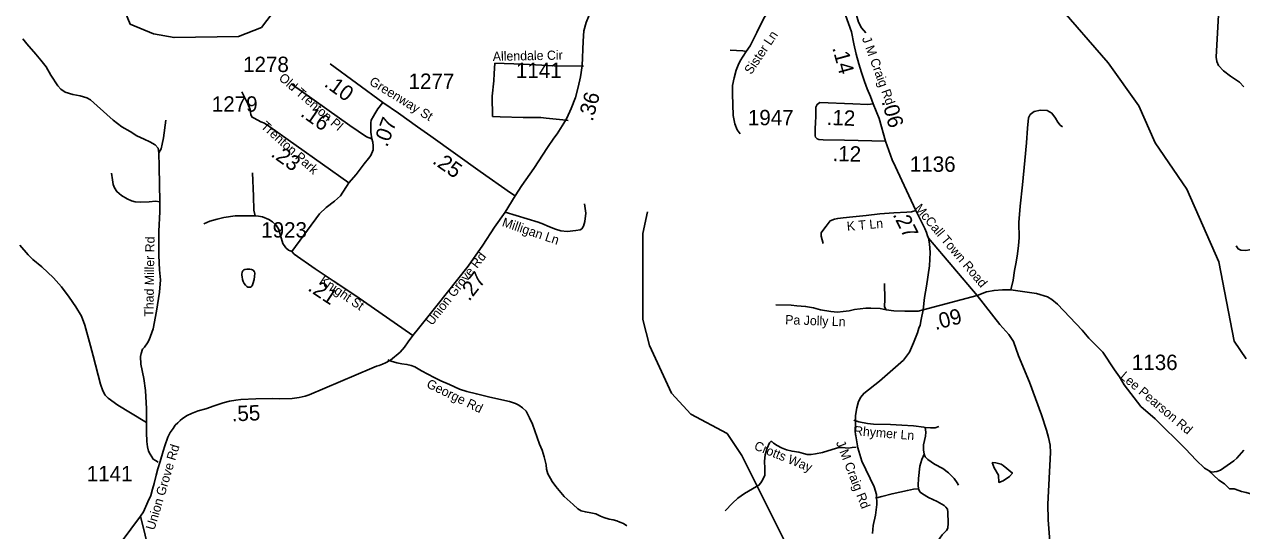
# Model space of a CAD drawing. Extents: x 1159738 to 1321356, y 736314 to 882035.
# Drawn here: x 1234251 to 1244144, y 758567 to 762683 of the extents above; entities that cross this region are included whole.
import ezdxf

# ---------------------------------------------------------------- set-up
doc = ezdxf.new("R2010")
doc.units = 0
for name, color, linetype in [('Exist Hydrographic Creek Single Shore', 7, 'Continuous'), ('Exist Hydrographic Misc Water Feature', 7, 'Continuous'), ('Exist Road Non-System Type 51', 7, 'Continuous'), ('Exist Road Non-System Type 51 Label', 7, 'Continuous'), ('Exist Road Secondary Mileage Hundredths English Label', 7, 'Continuous'), ('Exist Road Secondary Type 51 Attributed', 7, 'Continuous'), ('Exist Road Secondary Type 51 Label', 7, 'Continuous'), ('Exist Road Secondary Type 51 Number Label', 7, 'Continuous')]:
    doc.layers.add(name, color=color, linetype=linetype)

msp = doc.modelspace()

# ---------------------------------------------------------------- linework, layer by layer
at = {"layer": 'Exist Hydrographic Creek Single Shore'}
for points in [[(1244180.5, 759964.7), (1244084.4, 760107.8), (1243958.4, 760753.7), (1243698.4, 761343.2), (1243441.4, 761719.2), (1243308.4, 762020.6), (1243058.4, 762370.3), (1242645.4, 762848), (1242316.4, 763022), (1242169.4, 763143.2), (1242098.4, 763285.7), (1242022.4, 763897.8), (1242026.4, 764081.5), (1242071.3, 764179.1), (1242169.3, 764761.4), (1242382.4, 765246.3), (1242476.4, 765352.7), (1242721.3, 765462.7), (1242955.3, 765815.8), (1243101.3, 765970.4), (1243635.3, 766297.8), (1244319.3, 766638.6)], [(1234221.3, 762764.2), (1234341.4, 762870.1), (1234728.1, 763053.6), (1234911.3, 763006.4), (1235017.3, 762918.9), (1235111.3, 762683.9), (1235301.3, 762604.6), (1235467.4, 762575.1), (1235992.3, 762584.2), (1236178.3, 762656.1), (1236299.4, 762817.7), (1236396.4, 763350.8), (1236453.7, 763547.1), (1236567.6, 763850.9), (1236597.6, 763882.5), (1236613.4, 763961.6), (1236675.3, 764017.5)], [(1242071.6, 755194.5), (1242026.5, 755343.4), (1241386.5, 756048.9), (1241078.5, 756724.7), (1241048.5, 756859.9), (1240992.5, 756969.3), (1240688.4, 757796.1), (1240581.5, 758139.6), (1240430.5, 758434.8), (1240423.4, 758494), (1240082.4, 759177), (1239962.5, 759356.7), (1239666.5, 759513.6), (1239511.4, 759684.1), (1239330.4, 760071.8), (1239277.4, 760282.9), (1239278.4, 760982.1), (1239316.4, 761158.6)]]:
    msp.add_lwpolyline(points, dxfattribs=at)
at = {"layer": 'Exist Hydrographic Misc Water Feature'}
for points in [[(1236018.8, 760653), (1236021.3, 760669.4), (1236027.5, 760679), (1236033.7, 760687.1), (1236043.9, 760690.2), (1236059.9, 760692.4), (1236083.8, 760691.9), (1236097.9, 760690.8), (1236105.8, 760687.3), (1236113.7, 760683.1), (1236119.5, 760674.7), (1236121.4, 760670.6), (1236123.1, 760660.7), (1236122.4, 760634.5), (1236117.8, 760608.3), (1236106.8, 760572.4), (1236102.4, 760556.9), (1236096.3, 760551.3), (1236090.2, 760547.3), (1236082.2, 760547.5), (1236074.2, 760547.7), (1236066.2, 760547.8), (1236058.3, 760552.1), (1236048.6, 760562.1), (1236036.9, 760576.3), (1236029.4, 760592.9), (1236023.8, 760609.4), (1236020.3, 760629.2), (1236018.5, 760643.2), (1236018.8, 760653)], [(1242116.3, 759121.9), (1242132.1, 759077.2), (1242168.9, 759019.3), (1242171.5, 758958.8), (1242205.7, 758972), (1242258.3, 759006.2), (1242281.9, 759035.1), (1242205.7, 759095.6), (1242189.9, 759108.7), (1242145.2, 759119.3), (1242116.3, 759121.9)]]:
    msp.add_lwpolyline(points, dxfattribs=at)
at = {"layer": 'Exist Road Non-System Type 51'}
for p, q in [((1235338.8, 761676.5), (1235344.6, 761638.6)), ((1241598.9, 760946.1), (1241993.8, 760478.4)), ((1236424.8, 760836.5), (1236444.2, 760815.9))]:
    msp.add_line(p, q, dxfattribs=at)
for points in [[(1244162.9, 762175.3), (1244125.8, 762213.9), (1244052.8, 762262.1), (1243996.4, 762306.2), (1243956.4, 762348.9), (1243942.7, 762382), (1243937.2, 762415), (1243960.8, 762858.9), (1243974.6, 762985.7), (1243991.1, 763061.4)], [(1240350.5, 762961.8), (1240339.9, 762921), (1240327.5, 762860.7), (1240295.6, 762784.5), (1240260.2, 762733.1), (1240205.3, 762616), (1240148.6, 762509.7), (1240116.7, 762463.6)], [(1241061.6, 762887.7), (1241059.4, 762869.7), (1241041.4, 762847.2), (1241027.9, 762829.2), (1241023.4, 762797.7), (1241014.4, 762757.2), (1241030.1, 762701), (1241054.9, 762655.9), (1241090.9, 762613.2)], [(1234239.6, 762565.5), (1234271.6, 762523.7), (1234343, 762440.6), (1234383.8, 762392.5), (1234427.5, 762337.1), (1234465.4, 762268.6), (1234522, 762183.2), (1234546.8, 762155.4), (1234583.2, 762132.1), (1234644.4, 762111.7), (1234705.6, 762101.5), (1234759.5, 762086.9), (1234788.6, 762069.4), (1234844, 762021.3), (1234973.7, 761904.7), (1235043, 761850), (1235110, 761810.6), (1235165.4, 761777.1), (1235225.1, 761749.4), (1235271.7, 761729), (1235314, 761704.2), (1235338.8, 761676.5)], [(1240116.7, 762463.6), (1240090.1, 762467.1), (1239987.3, 762472.4)], [(1240116.7, 762463.6), (1240068.8, 762385.6), (1240051.1, 762351.9), (1240035.2, 762309.3), (1240019.2, 762249), (1240006.8, 762187), (1240006.8, 762116.1), (1240008.6, 762032.7), (1240012.1, 761942.3), (1240024.5, 761873.8), (1240044, 761826), (1240068.8, 761794.1)], [(1238055.8, 761934.9), (1238052, 762099.2), (1238067.7, 762222.9), (1238070.5, 762282.9), (1238073.4, 762368.8)], [(1238796.3, 762343), (1238556.2, 762346.6), (1238304.6, 762358.6), (1238073.4, 762368.8)], [(1236246.5, 761850.2), (1236202.2, 761878.7), (1236171.6, 761891.8), (1236117.7, 761919.5), (1236101.6, 761928.3), (1236092.9, 761947.2), (1236085.6, 761989.5), (1236066.7, 762036.2), (1236018.6, 762135.3)], [(1235344.6, 761638.6), (1235362.1, 761672.1), (1235372.3, 761708.5), (1235382.5, 761761), (1235401.4, 761903.9)], [(1238671.2, 761901.7), (1238627.6, 761908.1), (1238491.5, 761921.1), (1238449.2, 761924.8), (1238305.5, 761926.6), (1238117.2, 761932.1), (1238055.8, 761934.9)], [(1242267.6, 760524.5), (1242286.1, 760602.2), (1242297.3, 760683.2), (1242310.8, 760748.4), (1242322.1, 760818.2), (1242331.1, 760885.7), (1242335.6, 760948.7), (1242333.2, 761073.3), (1242344.4, 761206.1), (1242362.4, 761379.4), (1242382.7, 761577.4), (1242396.1, 761719.1), (1242402.8, 761839), (1242411.8, 761922.3), (1242425.3, 761949.3), (1242459, 761974), (1242508.5, 761985.3), (1242562.4, 761983), (1242602.9, 761960.5), (1242632.1, 761920), (1242650.1, 761888.5), (1242668.1, 761863.8), (1242688.4, 761850.3)], [(1235344.6, 761638.6), (1235346, 761524.8), (1235351.8, 761241.4)], [(1235351.8, 761241.4), (1235316.9, 761245.7), (1235264.4, 761241.4), (1235198.8, 761237), (1235150.8, 761241.4), (1235123.1, 761248.7), (1235086.7, 761264.7), (1235041.5, 761290.9), (1235003.6, 761323), (1234983.2, 761355.1), (1234973, 761381.3), (1234967.2, 761419.2), (1234959.9, 761473.2)], [(1236126.1, 761125.2), (1236115.9, 761173.3), (1236114.5, 761287.1), (1236105.8, 761476)], [(1236424.8, 760836.5), (1236650.1, 761142.5), (1236703.9, 761193.7), (1236771.8, 761244.9), (1236819.2, 761288.4), (1236887.4, 761394.5)], [(1235351.8, 761241.4), (1235353.3, 761158.3), (1235344.5, 761002.3), (1235343.1, 760913.9), (1235344.5, 760803.1), (1235348.9, 760686.5), (1235356.2, 760606.3), (1235348.9, 760505), (1235324.1, 760351.9), (1235297.9, 760207.6), (1235265.9, 760117.8), (1235252.7, 760093), (1235226.5, 760059.4), (1235210.5, 760043.4), (1235200.3, 760008.4), (1235195.9, 759982.2), (1235198.4, 759921.6), (1235221.1, 759802.8), (1235234.3, 759706.8), (1235242.7, 759558), (1235242.7, 759445.2)], [(1238157.6, 761156.7), (1238427, 761074.2), (1238469.2, 761059.8), (1238506.3, 761043.2), (1238569.1, 761017.3), (1238611.4, 761003.5), (1238662.8, 760999.8), (1238732.2, 761006.3), (1238768.4, 761012.7), (1238780.7, 761021), (1238796, 761043.2), (1238805, 761081), (1238813.6, 761147.5), (1238802.2, 761223.2)], [(1236424.8, 760836.5), (1236398.6, 760848.2), (1236375.3, 760867.2), (1236350.5, 760902.1), (1236333, 760967.8), (1236319.9, 761015.9), (1236296.6, 761050.9), (1236267.4, 761077.1), (1236238.3, 761097.5), (1236185.9, 761117.9), (1236153.8, 761122.3), (1236126.1, 761125.2), (1236053.3, 761125.2), (1235964.4, 761125.2), (1235872.6, 761113.6), (1235817.2, 761099), (1235759, 761082.9), (1235709.4, 761061.1)], [(1241496.1, 761168.7), (1241462.3, 761158.6), (1241423, 761155.2), (1241316.2, 761151.8), (1241203.8, 761141.7), (1241093.6, 761128.2), (1240984.8, 761119.2), (1240905, 761111.4), (1240862.3, 761105.7), (1240834.2, 761099), (1240800.4, 761084.4), (1240767.8, 761042.7), (1240747.8, 761018.3), (1240726.5, 760989.1), (1240727.6, 760961), (1240744.5, 760900.2)], [(1235242.7, 759445.2), (1235229.5, 759453.6), (1235010.1, 759586.8), (1234931, 759643.2), (1234907, 759669.6), (1234887.8, 759703.2), (1234868.6, 759758.4), (1234808.9, 759988), (1234788.5, 760069.6), (1234741.8, 760237.3), (1234715.6, 760310.2), (1234669, 760386), (1234616.5, 760466.2), (1234552.4, 760547.9), (1234488.3, 760622.2), (1234393.9, 760711.8), (1234321.1, 760771.5), (1234283.2, 760809.4), (1234213.3, 760886.7)], [(1244921.8, 760877.4), (1244861.1, 760888.7), (1244719.4, 760895.4), (1244676.7, 760899.9), (1244613.7, 760899.9), (1244505.8, 760890.9), (1244447.3, 760886.4), (1244397.8, 760884.2), (1244339.4, 760875.2), (1244294.4, 760868.4), (1244253.9, 760857.2), (1244209, 760850.4), (1244177.5, 760843.7), (1244137, 760845.9), (1244116.8, 760857.2), (1244101, 760881.9)], [(1241255.3, 760361.4), (1241241.8, 760386.1), (1241244, 760449.1), (1241241.8, 760575.2)], [(1241255.3, 760361.4), (1241205.8, 760372.6), (1241131.6, 760374.9), (1241088.9, 760374.9), (1240998.9, 760363.6), (1240954, 760354.6), (1240904.5, 760347.9), (1240859.5, 760343.4), (1240805.6, 760347.9), (1240722.4, 760361.4), (1240663.9, 760379.4), (1240600.9, 760390.6), (1240529, 760395.1), (1240484, 760399.6), (1240358.1, 760401.9)], [(1241555.8, 760362.7), (1241516.1, 760352.4), (1241462.2, 760350.1), (1241408.2, 760350.1), (1241318.2, 760354.6), (1241255.3, 760361.4)], [(1237203.9, 759955.2), (1237231.5, 759945.6), (1237278.2, 759930), (1237320.2, 759924), (1237359.8, 759918), (1237395.8, 759909.6), (1237423.3, 759900), (1237478.5, 759867.6), (1237581.6, 759811.2), (1237636.8, 759784.8), (1237705.1, 759754.8), (1237786.6, 759716.4), (1237846.6, 759698.4), (1237925.7, 759678), (1238034.9, 759651.6), (1238193.6, 759617.1), (1238241.5, 759601.5), (1238270.3, 759587.1), (1238300.3, 759565.5), (1238329.1, 759537.9), (1238356.7, 759485.1), (1238380.6, 759433.5), (1238438.1, 759270.9), (1238460.6, 759221), (1238475, 759168.2), (1238490.6, 759102.2), (1238495.4, 759066.2), (1238506.2, 759029), (1238526.6, 758991.8), (1238539.8, 758967.8), (1238571, 758927), (1238639.3, 758845.4), (1238710.1, 758779.4), (1238748.2, 758745), (1238777, 758728.2), (1238810.5, 758719.8), (1238853.7, 758711.4), (1238895.7, 758703), (1238932.8, 758683.8), (1238961.6, 758674.2), (1239004.8, 758659.8), (1239036, 758656.2), (1239065.9, 758647.8), (1239091.1, 758637), (1239121.1, 758625), (1239146.3, 758605.8)], [(1235242.7, 759445.2), (1235243.8, 759364.5), (1235247.4, 759292.5), (1235250.9, 759249.3), (1235260.5, 759212.1), (1235273.7, 759188.1), (1235285.7, 759166.5), (1235298.9, 759148.5), (1235315.7, 759136.5), (1235339.7, 759123.3)], [(1240992, 759465.4), (1241033, 759451.3), (1241104.7, 759437.2), (1241153.3, 759433.4), (1241290.4, 759429.5), (1241383.9, 759424.4), (1241476.1, 759418), (1241560.6, 759409), (1241572.1, 759406.4)], [(1241564.5, 759187.8), (1241559.4, 759225), (1241559.4, 759264.7), (1241574.7, 759335.2), (1241577.3, 759368), (1241574.7, 759387.2), (1241572.1, 759406.4)], [(1241572.1, 759406.4), (1241615.7, 759402.6), (1241652.8, 759403.9), (1241682.3, 759414.1)], [(1241011.9, 759246.2), (1240979.9, 759242.4), (1240950.4, 759238.5), (1240921, 759241.1), (1240896.6, 759243.7), (1240869.7, 759242.4), (1240817.2, 759227), (1240739.1, 759202.7), (1240681.5, 759192.4), (1240645.6, 759187.3), (1240613.6, 759187.3), (1240584.1, 759193.7), (1240545.7, 759205.2), (1240490.6, 759212.9), (1240445.8, 759224.5), (1240404.8, 759241.1), (1240370.3, 759260.3), (1240340.8, 759277), (1240326.7, 759291.1), (1240318.1, 759292.9), (1240306.6, 759280.1), (1240288.6, 759237.8), (1240272, 759183.9), (1240265.6, 759131.4), (1240269.4, 759072.4), (1240268.1, 759018.6), (1240254, 758982.7), (1240237.4, 758955.8), (1240220.7, 758936.6), (1240169.5, 758905.8), (1240104.2, 758869.9), (1240050.4, 758831.5), (1240005.6, 758791.8), (1239945.4, 758728.9)], [(1241517.2, 758907.4), (1241514.5, 758937.9), (1241517.1, 758990.4), (1241529.9, 759090.4), (1241545.3, 759145.5), (1241564.5, 759187.8)], [(1241564.5, 759187.8), (1241570.9, 759167.3), (1241595.2, 759144.2), (1241649, 759107), (1241716.9, 759071.2), (1241763, 759036.6), (1241807.8, 758991.7), (1241833.4, 758954.5), (1241843.7, 758936.6)], [(1243873.7, 759055.5), (1243957.7, 758978.2), (1244005.1, 758947.3), (1244046.3, 758906.4), (1244084.3, 758907.7), (1244122.1, 758892.9), (1244143.9, 758884.5), (1244181.8, 758877.7), (1244235.5, 758860.6), (1244277.1, 758839.8), (1244316.8, 758827), (1244350.5, 758808.3), (1244380, 758785.7), (1244413.6, 758761), (1244443, 758730.4), (1244466.4, 758701.9), (1244491.7, 758667.4), (1244519, 758628.8)], [(1241167.5, 758831.8), (1241220.1, 758844.6), (1241303.3, 758867.6), (1241427.5, 758894.6), (1241476.2, 758903.5), (1241517.2, 758907.4)], [(1241517.2, 758907.4), (1241522.3, 758894.6), (1241531.3, 758880.5), (1241549.2, 758865.1), (1241599.2, 758836.9), (1241669.6, 758804.8), (1241706.7, 758783.1), (1241727.2, 758772.8), (1241738.8, 758758.7), (1241752.8, 758742), (1241755.4, 758717.7), (1241758, 758629.2), (1241756.7, 758587), (1241745, 758568.2), (1241728.4, 758551.5), (1241710.5, 758533.6), (1241691.2, 758505.4), (1241655.4, 758449), (1241628.5, 758409.3), (1241614.4, 758397.7), (1241591.3, 758384.9), (1241522.2, 758352.9)]]:
    msp.add_lwpolyline(points, dxfattribs=at)
at = {"layer": 'Exist Road Secondary Type 51 Attributed'}
for p, q in [((1237164.9, 762046.6), (1236736.2, 762362.3)), ((1241555.8, 760362.7), (1241993.8, 760478.4))]:
    msp.add_line(p, q, dxfattribs=at)
for points in [[(1238239.2, 761290.3), (1238295.5, 761373.3), (1238390.7, 761510.6), (1238504.1, 761681.1), (1238554.4, 761757.2), (1238581.1, 761793.2), (1238636.2, 761878.9), (1238659.6, 761919.4), (1238695.4, 761998.3), (1238729.2, 762089.5), (1238751.8, 762172.5), (1238772.2, 762257.1), (1238784.5, 762345.3), (1238791.6, 762546.9), (1238797.8, 762630.9), (1238816.1, 762698.1), (1238840.7, 762758.6), (1238869.4, 762814.9), (1238914.5, 762878.5), (1238977.8, 762962)], [(1240925.7, 762758.9), (1240974.7, 762621.4), (1240993.2, 762523.7), (1241010.3, 762441.9), (1241032.2, 762362.2), (1241053.5, 762290.4), (1241078.1, 762217.3), (1241100.7, 762158.8), (1241126.8, 762096.6), (1241150.6, 762036.6)], [(1237075.8, 761751.9), (1237032.8, 761769.3), (1236895.6, 761860.5), (1236420.4, 762199.9)], [(1237164.9, 762046.6), (1237123.4, 761995.5), (1237100.6, 761956.7), (1237088.1, 761936), (1237070.2, 761904.9), (1237066.4, 761881.8), (1237066.6, 761844.8), (1237067.6, 761807.2), (1237075.8, 761751.9)], [(1238239.2, 761290.3), (1238201.8, 761313.7), (1237955.8, 761485.5), (1237553.5, 761775.2), (1237445.5, 761849.9), (1237291.9, 761961.6), (1237164.9, 762046.6)], [(1241150.6, 762036.6), (1241106.1, 762032.6), (1240984.1, 762036.6), (1240717, 762047.2), (1240695.1, 762032.6), (1240682.7, 762008.7), (1240682.7, 761932.9), (1240682, 761884.3)], [(1241150.6, 762036.6), (1241197.2, 761917.1), (1241248.9, 761734.2)], [(1237075.8, 761751.9), (1237084, 761724.2), (1237086, 761696.5), (1237085, 761661.7), (1237067.3, 761617.7), (1237047.2, 761593.3), (1237012.4, 761548.3), (1236948.9, 761462.2), (1236887.4, 761394.5), (1236246.5, 761850.2)], [(1240682, 761884.3), (1240677.2, 761833.2), (1240678.6, 761776.1), (1240681.5, 761766.1), (1240688.2, 761757.5), (1240695.6, 761751.5), (1240707.4, 761746.8), (1240743, 761744.2), (1240917, 761740.2), (1241248.9, 761734.2)], [(1241248.9, 761734.2), (1241304, 761581.4), (1241331.4, 761523.6), (1241381.4, 761413.9), (1241496.1, 761168.7), (1241529.1, 761104), (1241548.3, 761065.6), (1241569.5, 761023.2), (1241583.2, 760990), (1241591.4, 760964.1), (1241598.9, 760946.1), (1241607.1, 760898.3), (1241611.9, 760828.5), (1241608.5, 760720.2), (1241581.9, 760553.6), (1241567.4, 760462.3), (1241555.8, 760362.7)], [(1237409.3, 760154.3), (1237453.5, 760209.1), (1237605.5, 760399.5), (1237856.9, 760716.7), (1237978.3, 760887.9), (1238073.3, 761035.1), (1238157.6, 761156.7), (1238239.2, 761290.3)], [(1237409.3, 760154.3), (1236944.3, 760475.1), (1236760, 760597.3), (1236613.5, 760695.2), (1236444.2, 760815.9)], [(1241993.8, 760478.4), (1242071.4, 760508.8), (1242132.1, 760520), (1242201.8, 760525.7), (1242267.6, 760524.5), (1242477.8, 760494.2), (1242567.7, 760467.2), (1242600.4, 760446.9), (1242648.7, 760407.5), (1242848.8, 760197.1), (1242903.1, 760131.4), (1243016.9, 760017.1), (1243111.2, 759873.7), (1243150.7, 759818.5), (1243189.5, 759753.7), (1243325.4, 759577.2), (1243441.2, 759475.5), (1243688.4, 759233.3), (1243774.8, 759140), (1243841.6, 759074.6), (1243899.4, 759042.7), (1243943.1, 759046.6), (1243973.3, 759060), (1244080.9, 759133.8), (1244105.3, 759155.4), (1244162.6, 759220.3)], [(1242593.5, 758376.1), (1242572.2, 758656), (1242568.7, 758782.1), (1242590, 759201.9), (1242588.2, 759262.2), (1242574, 759324.2), (1242558.1, 759382.6), (1242517.6, 759508.7), (1242420.2, 759774.4), (1242331.7, 759988.8), (1242289.2, 760105.7), (1242252.1, 760162.4), (1242179.8, 760242.7), (1241993.8, 760478.4)], [(1241145.2, 758543.5), (1241150.8, 758610), (1241169.6, 758694.2), (1241179.6, 758778.5), (1241176.3, 758861.6), (1241158.6, 758924.3), (1241057.8, 759131.6), (1241023.9, 759239.5), (1241010.6, 759322.2), (1241004, 759371), (1241005.1, 759451.9), (1241007.3, 759503.7), (1241016.2, 759565.8), (1241029.5, 759617.9), (1241049.4, 759653.4), (1241072.7, 759683.3), (1241201, 759781.2), (1241394.9, 759953), (1241443.6, 760018.4), (1241478.5, 760093.8), (1241510.9, 760176.2), (1241521.7, 760214), (1241531.1, 760237.7), (1241540.7, 760282.9), (1241555.8, 760362.7)], [(1235195.1, 758685.8), (1235218.4, 758719.1), (1235254, 758801.2), (1235277.9, 758854.1), (1235291.4, 758904.1), (1235304.9, 758951.7), (1235322, 759017.1), (1235336.7, 759070.7), (1235355.7, 759128.4), (1235379, 759212.8), (1235392.5, 759255.7), (1235418.3, 759325.9), (1235436.7, 759363.9), (1235460, 759398.5), (1235477.1, 759423.4), (1235498, 759444.9), (1235517.1, 759463.1), (1235536.7, 759479.8), (1235573.5, 759503.6), (1235608.4, 759519.9), (1235662.9, 759540.8), (1235725.2, 759557.6), (1235793.8, 759582.2), (1235867.9, 759607.2), (1235919.4, 759620.3), (1235971, 759628.6), (1236010.2, 759632.2), (1236133, 759637.4), (1236267.2, 759640.7), (1236321.2, 759639.7), (1236427.3, 759641.4), (1236483.7, 759648.5), (1236534, 759661.6), (1236564.7, 759671.1), (1237074.5, 759886.7), (1237112.9, 759903.9), (1237135.9, 759909.2), (1237162, 759920.5), (1237186.8, 759930.1), (1237226.6, 759952.1), (1237306.3, 760018.7), (1237340.7, 760059.2), (1237370.1, 760102), (1237409.3, 760154.3)], [(1234544.5, 757765.8), (1234668.8, 757963.9), (1234792.5, 758145.5), (1234943.8, 758338.4), (1235038.2, 758472.8), (1235195.1, 758685.8)], [(1235195.1, 758685.8), (1235465.5, 757581.7), (1235506.7, 757442.9), (1235540.5, 757330.1), (1235564.2, 757239), (1235577.7, 757183.1), (1235601, 757118.8), (1235620.6, 757059.3), (1235642.1, 756986.8), (1235673.9, 756891), (1235702.3, 756818.6), (1235715, 756776.2), (1235739.5, 756722.6), (1235765.2, 756656), (1235805.1, 756557.8), (1235838.2, 756468.6), (1235891.5, 756345.5), (1236063.8, 755977.2), (1236249.5, 755567), (1236287.8, 755482.2), (1236312.9, 755435.7)]]:
    msp.add_lwpolyline(points, dxfattribs=at)

# ---------------------------------------------------------------- texts
at = {"layer": 'Exist Road Non-System Type 51 Label'}
for s, rotation, p in [('Sister Ln', 56.0744, (1240158.2, 762270.1)), ('Allendale Cir', 1.10206, (1238058.4, 762385.4)), ('McCall Town Road', 310.09649, (1241481.1, 761184.8)), ('Milligan Ln', 341.28573, (1238127.7, 761044.1)), ('K T Ln', 5.12281, (1240938.5, 761003.5)), ('Thad Miller Rd', 89.15298, (1235299.9, 760305.5)), ('Pa Jolly Ln', 357.92729, (1240433.6, 760245.4)), ('George Rd', 333.90822, (1237513.2, 759735.9)), ('Rhymer Ln', 355.15238, (1240991.6, 759344)), ('Crotts Way', 337.90771, (1240176, 759229.3))]:
    msp.add_text(s, height=75, rotation=rotation, dxfattribs=at).set_placement(p)
at = {"layer": 'Exist Road Secondary Mileage Hundredths English Label'}
for s, rotation, p in [('.14', 285.3702, (1240816, 762491.4)), ('.10', 324.21447, (1236680, 762185)), ('.36', 74.7208, (1238869.4, 761888.7)), ('.06', 285.77573, (1241217.5, 762055.2)), ('.16', 325.13576, (1236487.4, 761942.8)), ('.07', 69.20941, (1237199.2, 761679.3)), ('.12', 357.72088, (1240769.3, 761866.1)), ('.23', 324.70262, (1236247.4, 761615.6)), ('.25', 325.13142, (1237560.5, 761558)), ('.12', 358.68728, (1240817.8, 761571.3)), ('.27', 296.56407, (1241306.6, 761136.9)), ('.27', 51.60273, (1237865.9, 760426.4)), ('.21', 326.45507, (1236547.3, 760524.7)), ('.09', 14.79988, (1241655.7, 760196.9)), ('.55', 2.43696, (1235938.6, 759454.7))]:
    msp.add_text(s, height=125, rotation=rotation, dxfattribs=at).set_placement(p)
at = {"layer": 'Exist Road Secondary Type 51 Label'}
for s, rotation, p in [('J M Craig Rd', 290.12387, (1241057.3, 762569)), ('Old Trenton Pl', 318.83724, (1236312.9, 762237.9)), ('Greenway St', 328.41489, (1237047.6, 762198.4)), ('Trenton Park', 318.00107, (1236168.2, 761846.7)), ('Union Grove Rd', 51.79863, (1237564.8, 760230.1)), ('Knight St', 325.58995, (1236643, 760584.1)), ('Lee Pearson Rd', 319.84975, (1243151.2, 759811.4)), ('Union Grove Rd', 73.39712, (1235307.6, 758566.3)), ('J M Craig Rd', 291.20175, (1240845.9, 759283.5))]:
    msp.add_text(s, height=75, rotation=rotation, dxfattribs=at).set_placement(p)
at = {"layer": 'Exist Road Secondary Type 51 Number Label'}
for s, p in [('1278', (1236028.7, 762295.2)), ('1141', (1238246.1, 762246.3)), ('1277', (1237373.8, 762158.4)), ('1279', (1235774.7, 761972.8)), ('1947', (1240131.3, 761862.6)), ('1136', (1241447.7, 761484.2)), ('1923', (1236175.9, 760949.8)), ('1136', (1243252, 759872.8)), ('1141', (1234758.3, 758968.6))]:
    msp.add_text(s, height=125, dxfattribs=at).set_placement(p)

doc.saveas('drawing.dxf')
